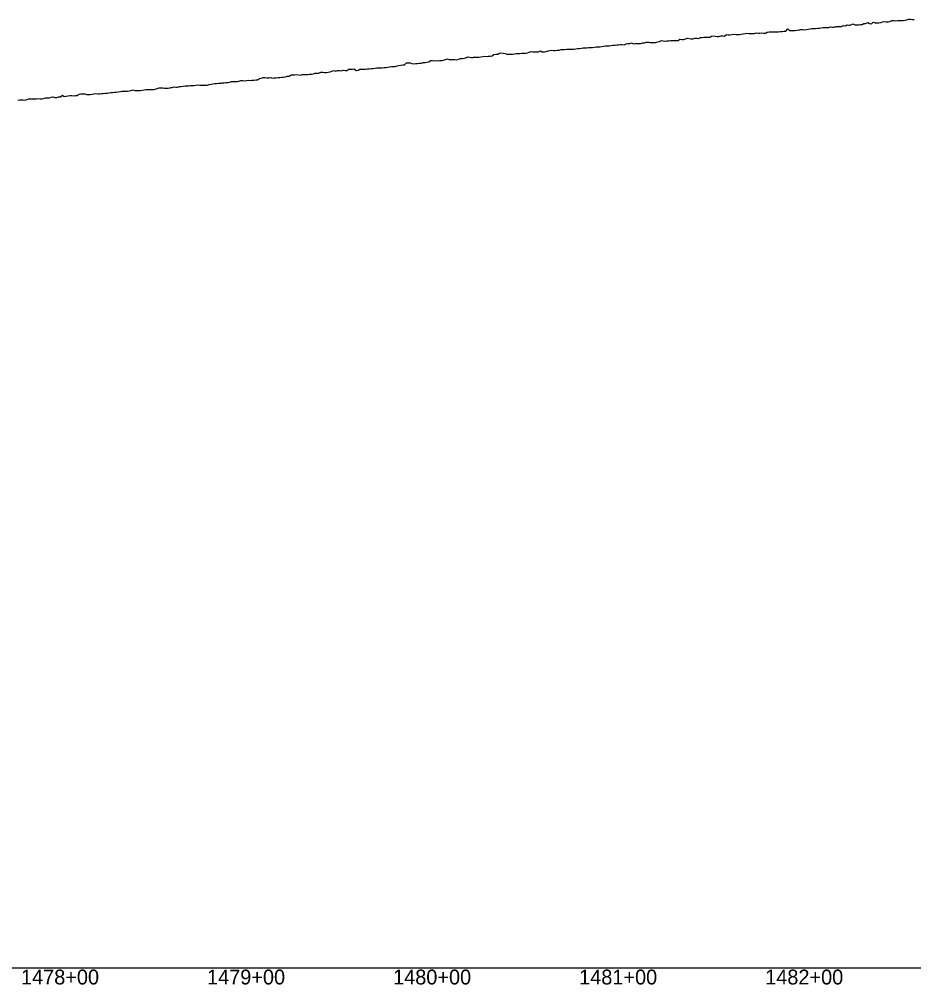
# Model space of a CAD drawing. Extents: x -3793 to 50787, y -1075 to 6138.
# Drawn here: x 35158 to 35638, y 991 to 1510 of the extents above; entities that cross this region are included whole.
import ezdxf

# ---------------------------------------------------------------- set-up
doc = ezdxf.new("R2010")
doc.units = 0
for name, color, linetype in [('RD_DDB_Profile_EX', 7, 'Continuous'), ('RD_DDB_StaTX', 7, 'Continuous'), ('RD_GPK_Profile_Cell', 7, 'Continuous')]:
    doc.layers.add(name, color=color, linetype=linetype)

msp = doc.modelspace()

# ---------------------------------------------------------------- linework, layer by layer
at = {"layer": 'RD_DDB_Profile_EX'}
for points in [[(35523.591164, 1500.097255), (35524.592589, 1500.153315), (35525.583288, 1500.265825), (35526.584041, 1500.389875), (35527.584794, 1500.36166), (35528.585547, 1500.296215), (35529.5863, 1500.783765), (35530.587052, 1501.098805), (35531.57783, 1500.836525), (35532.578581, 1500.752695), (35533.579333, 1500.75337), (35534.580085, 1501.124495), (35535.580836, 1501.130145), (35536.572229, 1500.909495), (35537.573057, 1501.733715), (35538.573886, 1501.6634), (35539.574714, 1501.66433), (35540.575611, 1501.79729), (35541.566385, 1501.943455), (35542.567212, 1501.77541), (35543.568039, 1501.680055), (35544.568866, 1501.72581), (35545.569694, 1501.867325), (35546.561306, 1502.18784), (35547.561989, 1502.32618), (35548.562817, 1502.39322), (35549.563707, 1502.38162), (35549.969964, 1502.33949), (35550.564579, 1502.28602), (35551.565482, 1502.29424), (35552.55633, 1502.332415), (35553.557233, 1502.574945), (35554.558137, 1502.440105), (35555.55904, 1502.443585), (35556.559943, 1502.71415), (35557.550791, 1502.5674), (35558.552398, 1502.525955), (35559.553249, 1503.08653), (35560.554154, 1503.143685), (35561.555058, 1503.203875), (35562.545909, 1503.20994), (35563.546818, 1503.11267), (35564.547799, 1503.10585), (35565.54878, 1503.14914), (35566.549761, 1503.439435), (35567.540687, 1503.344895), (35568.541668, 1503.526395), (35569.543358, 1503.58414), (35570.54434, 1504.803715), (35571.545322, 1503.909935), (35572.54573, 1503.91258), (35573.537231, 1503.91475), (35574.538212, 1503.911485), (35575.539194, 1504.105535), (35576.540176, 1504.202325), (35577.018182, 1504.2963), (35577.54068, 1504.394115), (35578.5322, 1504.53853), (35579.533258, 1504.355525), (35580.535033, 1504.41525), (35581.536091, 1504.659495), (35582.536667, 1504.74902), (35583.528153, 1504.93389), (35584.529212, 1505.074145), (35585.530271, 1505.073695), (35586.53133, 1505.216545), (35587.532389, 1505.218195), (35588.523361, 1505.269155), (35589.52442, 1505.46019), (35590.542291, 1505.61081), (35591.525891, 1505.465315), (35592.527027, 1505.457095), (35593.518106, 1505.888275), (35594.519241, 1505.744645), (35595.520377, 1505.64889), (35596.520783, 1505.98496), (35597.521917, 1505.983995), (35598.512996, 1506.08121), (35599.514131, 1506.081515), (35600.515265, 1506.52075), (35601.5164, 1506.47237), (35602.516799, 1506.90444), (35603.507876, 1506.75555), (35604.0664, 1506.865905), (35604.509044, 1506.950195), (35605.510256, 1507.48996), (35606.511467, 1506.9006), (35607.501865, 1506.996515), (35608.503064, 1507.045175), (35609.504264, 1507.09217), (35610.505476, 1507.189325), (35611.506534, 1507.73148), (35612.497082, 1507.72793), (35613.498287, 1508.172745), (35614.499493, 1507.67557), (35615.500615, 1507.530035), (35616.501831, 1508.320685), (35617.59051, 1508.064105), (35618.493606, 1508.01348), (35619.494851, 1508.061225), (35620.496148, 1508.208925)], [(35620.496148, 1508.208925), (35621.497448, 1508.656395), (35622.488713, 1508.754875), (35623.489391, 1508.600605), (35624.491991, 1508.60255), (35625.494413, 1508.70436), (35626.496838, 1509.354925), (35627.489405, 1509.20737), (35628.494076, 1509.114955), (35629.490699, 1509.26594), (35630.498929, 1509.36737), (35631.114619, 1509.337585), (35631.491434, 1509.319255), (35632.486079, 1509.27109), (35633.496082, 1509.37871), (35634.500627, 1509.631215), (35635.491992, 1509.92954), (35636.495488, 1509.92717), (35637.497703, 1509.78328), (35638.500004, 1509.83597)], [(35424.594439, 1491.49397), (35425.596147, 1491.538135), (35426.597213, 1491.58777), (35427.598923, 1491.686715), (35428.600659, 1491.656035), (35429.602445, 1491.794955), (35430.603593, 1491.85013), (35431.605381, 1492.2677), (35432.598188, 1492.53937), (35433.598907, 1492.49809), (35434.600062, 1492.419705), (35435.601852, 1492.428905), (35436.603643, 1492.354885), (35437.605433, 1492.969665), (35438.606595, 1492.43718), (35439.608388, 1492.43598), (35440.610181, 1492.56348), (35441.77709, 1492.96039), (35442.604234, 1493.126845), (35443.606023, 1493.27483), (35444.606608, 1493.114455), (35445.608378, 1493.180745), (35446.609532, 1493.280585), (35447.6113, 1493.30325), (35448.613067, 1493.714525), (35449.614831, 1493.687295), (35450.615888, 1493.742665), (35451.616384, 1493.89062), (35452.60936, 1493.89458), (35453.611118, 1493.8552), (35454.612175, 1493.95433), (35455.613955, 1493.95219), (35456.615785, 1494.050135), (35457.617613, 1494.23465), (35458.617415, 1494.290755), (35459.61855, 1494.390265), (35460.619685, 1494.58317), (35461.612096, 1494.59565), (35462.613229, 1494.601735), (35463.614363, 1494.73936), (35464.615496, 1494.73357), (35465.614632, 1494.845255), (35466.615767, 1494.93828), (35467.60815, 1495.074625), (35468.825308, 1495.06759), (35469.610477, 1495.119035), (35470.611687, 1495.355965), (35471.612198, 1495.524355), (35472.612129, 1495.65511), (35473.61334, 1495.705805), (35474.605775, 1495.749075), (35475.606984, 1495.79892), (35476.608194, 1496.055105), (35477.608702, 1496.05038), (35478.609912, 1496.137715), (35479.609865, 1496.268785), (35480.602279, 1496.44335), (35481.603589, 1496.35016), (35482.604818, 1496.26257), (35483.606105, 1496.70021), (35484.606686, 1496.83342), (35485.607972, 1496.902095), (35486.608016, 1497.23368), (35487.600492, 1496.826845), (35488.601779, 1496.870825), (35489.603065, 1496.92717), (35490.603644, 1496.890625), (35491.60493, 1496.9408), (35492.606118, 1497.21585), (35493.597254, 1497.31504), (35494.598442, 1497.67807), (35495.873527, 1497.657825), (35496.600268, 1497.50349), (35497.601535, 1497.433255), (35498.601599, 1497.483025), (35499.602867, 1497.532835), (35500.595284, 1497.814455), (35501.596552, 1497.908305), (35502.59782, 1498.480535), (35503.598389, 1498.400115), (35504.598475, 1498.22935), (35505.599837, 1498.29158), (35506.592237, 1498.44118), (35507.593506, 1498.50278), (35508.594776, 1498.596735), (35509.5942, 1498.50342), (35510.595547, 1498.470985), (35511.596894, 1498.57696), (35512.59824, 1499.21332), (35513.590701, 1499.086445), (35514.59097, 1499.098815), (35515.591641, 1499.459745), (35516.592988, 1499.736945), (35517.594336, 1499.615795), (35518.595684, 1499.41191), (35519.597031, 1499.50634), (35520.588326, 1499.721755), (35521.589674, 1499.76617), (35522.590351, 1499.645975), (35522.921745, 1499.81001), (35523.591164, 1500.097255)], [(35327.560647, 1482.101885), (35328.561798, 1482.44737), (35329.562964, 1482.350725), (35330.56413, 1482.304195), (35331.565066, 1482.506605), (35332.566226, 1482.411355), (35333.584216, 1482.332295), (35334.558786, 1483.05866), (35335.560019, 1483.060325), (35336.561235, 1483.159455), (35337.562468, 1483.36105), (35338.563719, 1482.48965), (35339.564952, 1482.49719), (35340.566205, 1483.17955), (35341.567181, 1483.18023), (35342.568409, 1483.084965), (35343.569657, 1483.13708), (35344.561142, 1483.34179), (35345.562398, 1483.343985), (35346.563633, 1483.39757), (35347.108326, 1483.4531), (35347.564923, 1483.498375), (35348.565522, 1483.69707), (35349.56685, 1483.804385), (35350.568155, 1483.768245), (35351.569485, 1483.812935), (35352.57045, 1483.91213), (35353.571774, 1483.96833), (35354.563388, 1484.068905), (35355.564721, 1484.268055), (35356.566028, 1484.4224), (35357.567364, 1484.478945), (35358.5687, 1484.62791), (35359.570009, 1484.63243), (35360.632435, 1484.9375), (35361.572721, 1485.127845), (35362.574132, 1485.23079), (35363.565468, 1485.372515), (35364.56688, 1485.47084), (35365.56826, 1486.485155), (35366.569674, 1486.45529), (35367.571055, 1486.59798), (35368.572471, 1486.126195), (35369.573853, 1486.03823), (35370.575271, 1486.09841), (35371.576653, 1486.20106), (35372.578074, 1486.30655), (35373.569936, 1486.406405), (35374.156544, 1486.55441), (35374.571399, 1486.6515), (35375.572319, 1486.709725), (35376.573814, 1486.81294), (35377.575312, 1487.104895), (35378.576767, 1487.820375), (35379.577558, 1487.727645), (35380.579015, 1487.62123), (35381.580517, 1487.814725), (35382.581975, 1487.652575), (35383.574045, 1487.70825), (35384.575514, 1487.85776), (35385.577032, 1487.9669), (35386.577858, 1488.29395), (35387.680653, 1488.720055), (35388.580892, 1488.31881), (35389.582475, 1488.33544), (35390.584008, 1488.39536), (35391.585541, 1488.302015), (35392.587074, 1488.122935), (35393.579339, 1488.55503), (35394.580883, 1488.79725), (35395.581705, 1488.8421), (35396.583251, 1489.04506), (35397.584855, 1489.2909), (35398.585639, 1489.763345), (35399.586467, 1489.534765), (35400.588004, 1489.44899), (35401.204762, 1489.48158), (35401.589628, 1489.51017), (35402.590529, 1489.512815), (35403.582882, 1489.61992), (35404.584506, 1489.623375), (35405.586193, 1489.7313), (35406.587092, 1489.92599), (35407.588717, 1490.02536), (35408.590342, 1489.98708), (35409.591184, 1490.04526), (35410.59209, 1490.056595), (35411.593704, 1490.24331), (35412.595319, 1491.03189), (35413.587838, 1491.184675), (35414.728872, 1491.27683), (35415.590435, 1491.751035), (35416.592138, 1491.84432), (35417.593915, 1491.755935), (35418.594895, 1491.560225), (35419.596601, 1491.25046), (35420.598307, 1491.22296), (35421.599053, 1491.23166), (35422.591023, 1491.26672), (35423.592731, 1491.370545), (35424.594439, 1491.49397)], [(35232.603069, 1473.02011), (35233.603115, 1473.070935), (35234.603158, 1473.071395), (35235.602537, 1472.96942), (35236.602602, 1472.82546), (35237.593008, 1472.826115), (35238.592629, 1473.16084), (35238.915452, 1473.207555), (35239.5927, 1473.3022), (35240.592789, 1473.53866), (35241.592876, 1473.441145), (35242.59296, 1473.444535), (35243.593063, 1473.73051), (35244.582688, 1473.867275), (35245.582744, 1473.960415), (35246.582797, 1474.106225), (35247.582848, 1474.105275), (35248.582697, 1474.15179), (35249.58276, 1474.343575), (35250.582833, 1474.34186), (35251.573, 1474.39079), (35252.573045, 1474.583275), (35253.572415, 1474.676235), (35254.572511, 1474.522245), (35255.572604, 1474.518195), (35256.572695, 1474.56276), (35257.572785, 1474.507495), (35258.562832, 1474.60241), (35258.991556, 1474.75004), (35259.563629, 1474.95313), (35260.564962, 1475.05885), (35261.565757, 1475.20881), (35262.566553, 1475.408405), (35263.567349, 1475.458255), (35264.568144, 1475.607735), (35265.56894, 1475.60794), (35265.96367, 1475.66773), (35266.559768, 1475.75805), (35267.560554, 1475.8084), (35268.561341, 1475.908345), (35269.562109, 1475.9571), (35270.562897, 1476.206375), (35271.563686, 1476.40577), (35272.564474, 1476.40518), (35273.565263, 1476.404665), (35274.566051, 1476.554435), (35275.566839, 1476.65379), (35276.557651, 1477.10281), (35277.558438, 1477.002495), (35278.559225, 1476.902015), (35279.560012, 1476.951455), (35280.560791, 1477.15085), (35281.656361, 1477.068945), (35282.562519, 1477.250795), (35283.563486, 1477.251695), (35284.564453, 1477.302545), (35285.555389, 1477.30321), (35286.556358, 1478.053265), (35287.557311, 1478.30375), (35288.558278, 1478.704075), (35289.559244, 1478.65479), (35290.560208, 1478.456075), (35291.561175, 1478.507145), (35292.562139, 1478.60774), (35293.011889, 1478.49574), (35293.563142, 1478.359995), (35294.564174, 1478.411165), (35295.555205, 1478.511925), (35296.556203, 1478.61289), (35297.557233, 1478.6638), (35298.558267, 1478.814455), (35299.559297, 1478.81603), (35300.561067, 1478.972315), (35301.5621, 1479.27229), (35302.563128, 1479.42212), (35303.564161, 1480.06899), (35304.565188, 1480.021925), (35305.556181, 1480.072645), (35306.557215, 1480.17356), (35307.558309, 1480.12808), (35308.55941, 1479.883465), (35309.560503, 1480.281745), (35310.561603, 1480.184775), (35311.562695, 1480.186155), (35312.563796, 1480.188195), (35313.564896, 1480.43904), (35314.555946, 1480.44081), (35315.557046, 1480.68897), (35316.558136, 1480.986835), (35317.559236, 1480.99018), (35318.560335, 1480.992935), (35319.561424, 1481.535965), (35320.060107, 1481.486695), (35320.562557, 1481.44105), (35321.563713, 1481.394055), (35322.564714, 1481.400555), (35323.565875, 1481.50311), (35324.557161, 1481.65539), (35325.558327, 1482.04807), (35326.55948, 1482.342925), (35327.560647, 1482.101885)], [(35156.654854, 1466.48535), (35157.770797, 1466.572485), (35158.656242, 1466.63623), (35159.656645, 1466.58987), (35160.657621, 1466.509935), (35161.658024, 1466.823265), (35162.657912, 1467.12647), (35163.658322, 1467.130205), (35164.659289, 1467.106065), (35165.659699, 1467.115425), (35166.660738, 1467.118995), (35167.661148, 1467.28781), (35168.653254, 1467.21363), (35169.653658, 1467.1346), (35170.654707, 1467.38247), (35171.655132, 1467.783775), (35172.65609, 1467.78291), (35173.655386, 1467.62512), (35174.656408, 1468.15209), (35175.656878, 1468.276465), (35176.6579, 1467.95028), (35177.65837, 1467.95436), (35178.659391, 1468.277905), (35179.659861, 1468.293865), (35180.660882, 1469.063915), (35181.652505, 1468.444915), (35182.653533, 1468.54194), (35183.653999, 1468.722485), (35184.819015, 1468.942825), (35185.654352, 1468.947585), (35186.655428, 1468.862815), (35187.655958, 1468.961345), (35188.656959, 1469.05204), (35189.65749, 1469.672885), (35190.65802, 1469.853865), (35191.659095, 1469.924355), (35192.659625, 1469.855255), (35193.660699, 1469.562025), (35194.66123, 1469.566765), (35195.652272, 1469.519525), (35196.652803, 1469.624275), (35197.652249, 1469.946715), (35198.652252, 1470.02036), (35199.652294, 1469.92621), (35200.652333, 1469.92047), (35201.65237, 1470.03681), (35202.643465, 1470.05224), (35203.64348, 1470.202955), (35204.643493, 1470.24188), (35205.643437, 1470.3356), (35206.642429, 1470.594305), (35207.641889, 1470.599695), (35208.64191, 1470.794245), (35209.632846, 1470.74334), (35210.632845, 1470.969195), (35211.867234, 1471.152325), (35212.63288, 1471.25892), (35213.632932, 1471.267065), (35214.632982, 1471.26609), (35215.633029, 1471.26913), (35216.623252, 1471.39243), (35217.622482, 1471.71345), (35218.622521, 1472.00098), (35219.622557, 1471.722845), (35220.62259, 1471.67501), (35221.622574, 1471.669245), (35222.622605, 1471.667335), (35223.613285, 1471.85139), (35224.613292, 1472.03282), (35225.612675, 1472.11737), (35226.612738, 1472.118995), (35227.612799, 1472.126235), (35228.612276, 1472.224055), (35229.612387, 1472.271985), (35230.602971, 1472.411055), (35231.603021, 1472.73478), (35232.603069, 1473.02011)]]:
    msp.add_lwpolyline(points, dxfattribs=at)
at = {"layer": 'RD_GPK_Profile_Cell'}
msp.add_line((1000, 1000), (46600, 1000), dxfattribs=at)

# ---------------------------------------------------------------- texts
at = {"layer": 'RD_DDB_StaTX'}
for s, p in [('1478+00', (35158.415471, 991)), ('1479+00', (35258.415471, 991)), ('1480+00', (35358.415471, 991)), ('1481+00', (35458.415471, 991)), ('1482+00', (35558.415471, 991))]:
    msp.add_text(s, height=8, dxfattribs=at).set_placement(p)

doc.saveas('drawing.dxf')
